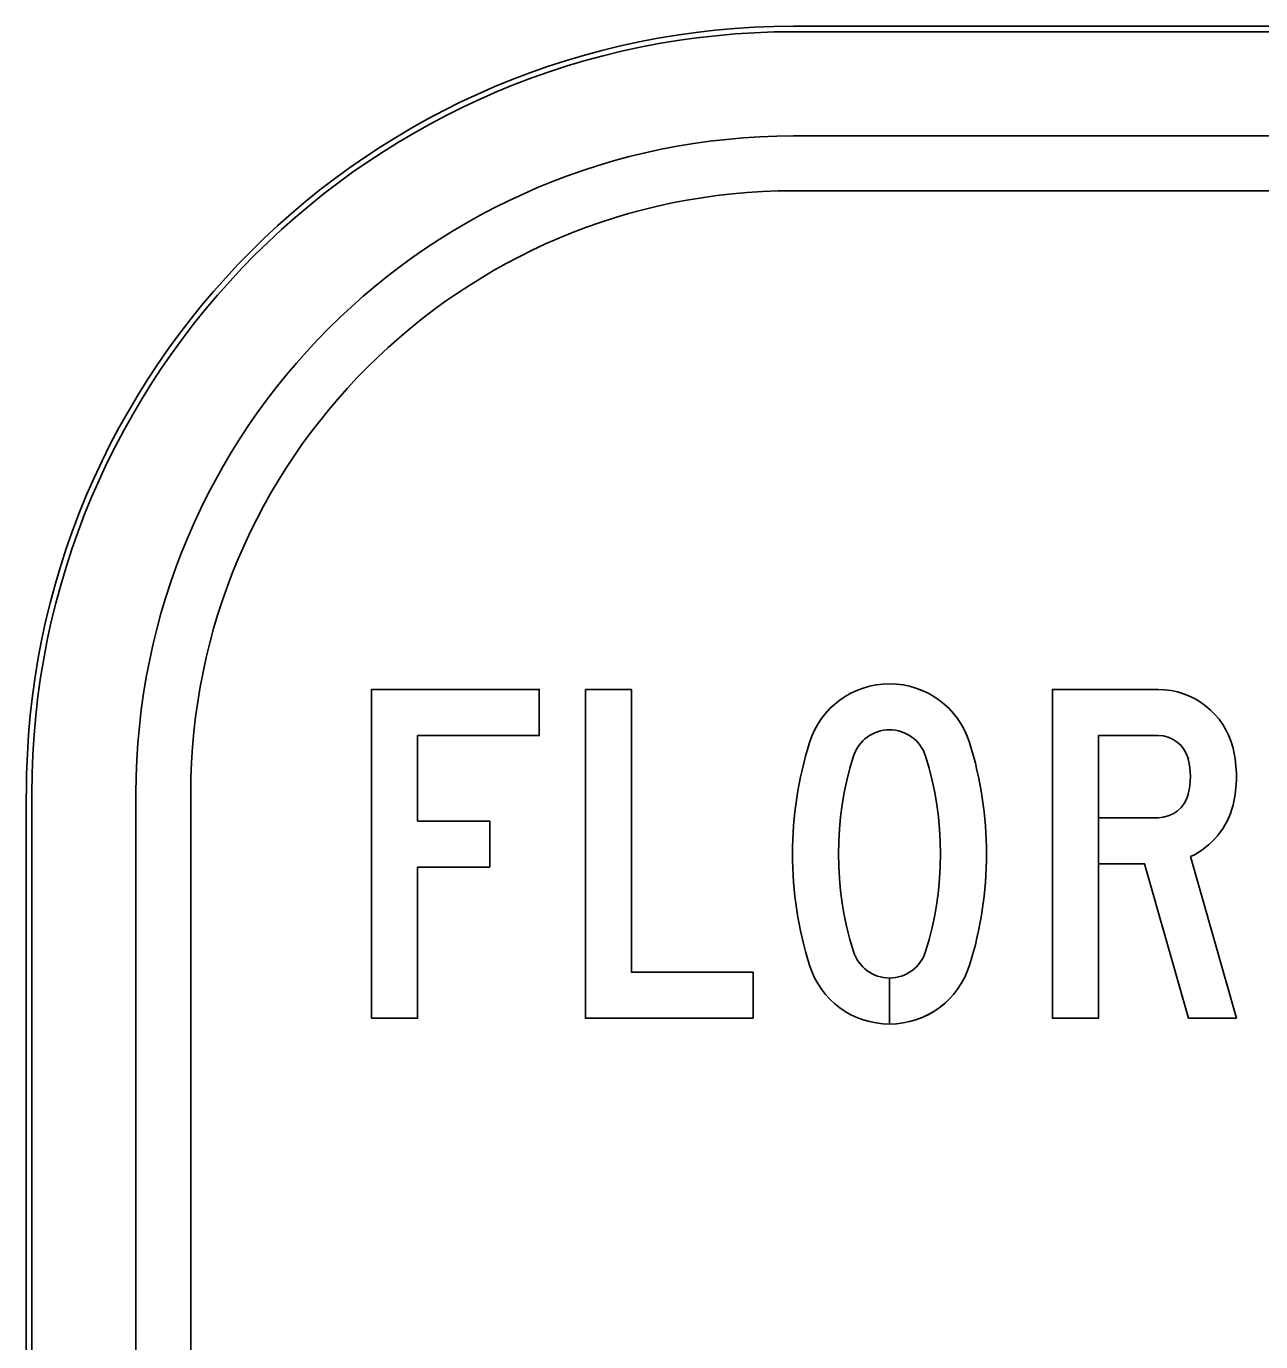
# Model space of a CAD drawing. Extents: x 0 to 770, y 0 to 495.
# Drawn here: x 635.78 to 652.57, y 117.78 to 135.66 of the extents above; entities that cross this region are included whole.
import ezdxf

# ---------------------------------------------------------------- set-up
doc = ezdxf.new("R2010")
doc.units = 0
for name, color, linetype in [('GSBWFill', 7, 'Continuous'), ('GSColorFill', 7, 'Continuous'), ('GSOutline', 7, 'Continuous')]:
    doc.layers.add(name, color=color, linetype=linetype)

msp = doc.modelspace()

# ---------------------------------------------------------------- linework, layer by layer
at = {"layer": 'GSBWFill'}
for p, q in [((687.955, 135.665), (646.215, 135.665)), ((687.955, 134.174), (646.215, 134.174)), ((646.215, 133.429), (687.955, 133.429)), ((635.779, 125.23), (635.779, 74.545)), ((637.27, 125.23), (637.27, 74.545)), ((638.016, 74.545), (638.016, 125.23)), ((651.17, 124.902), (651.17, 124.902)), ((647.519, 122.722), (647.519, 122.096)), ((647.519, 122.096), (647.519, 122.722))]:
    msp.add_line(p, q, dxfattribs=at)
for points in [[(641.101, 124.231), (642.081, 124.231), (642.081, 124.857), (641.101, 124.857), (641.101, 126.02), (642.756, 126.02), (642.756, 126.646), (640.475, 126.646), (640.475, 122.174), (641.101, 122.174)], [(643.382, 126.646), (644.008, 126.646), (644.008, 122.8), (645.663, 122.8), (645.663, 122.174), (643.382, 122.174)]]:
    msp.add_lwpolyline(points, close=True, dxfattribs=at)
for points in [[(651.17, 126.02), (650.359, 126.02), (650.359, 122.174), (649.733, 122.174), (649.733, 126.646), (651.17, 126.646)], [(651.611, 124.373), (652.237, 122.174), (651.586, 122.174), (650.988, 124.276), (650.359, 124.276), (650.359, 124.902), (651.17, 124.902)]]:
    msp.add_lwpolyline(points, dxfattribs=at)
for centre, radius, start, end in [((646.215, 125.23), 10.435, 90, 180), ((646.215, 125.23), 8.944, 90, 180), ((646.215, 125.23), 8.199, 90, 180), ((647.519, 125.584), 1.14, 17.3283, 162.6717), ((651.17, 125.595), 1.051, 13.8865, 90), ((647.519, 125.584), 0.514, 17.3283, 162.6717), ((651.17, 125.595), 0.425, 13.8865, 90), ((651.281, 124.41), 5.082, 162.6717, 197.3283), ((643.756, 124.41), 5.082, 342.6717, 17.3283), ((650.627, 125.461), 1.61, 346.1135, 13.8865), ((651.281, 124.41), 4.456, 162.6717, 197.3283), ((643.756, 124.41), 4.456, 342.6717, 17.3283), ((650.627, 125.461), 0.984, 346.1135, 13.8865), ((651.17, 125.327), 0.425, 270, 346.1135), ((651.17, 125.327), 1.051, 294.8221, 346.1135), ((647.519, 123.236), 0.514, 197.3283, 270), ((647.519, 123.236), 0.514, 270.0249, 342.6717), ((647.519, 123.236), 1.14, 197.3283, 270), ((647.519, 123.236), 1.14, 270.0112, 342.6717)]:
    msp.add_arc(centre, radius, start, end, dxfattribs=at)
at = {"layer": 'GSColorFill'}
for p, q in [((687.955, 135.665), (646.215, 135.665)), ((687.955, 135.665), (646.215, 135.665)), ((646.215, 135.59), (687.955, 135.59)), ((687.955, 134.174), (646.215, 134.174)), ((646.215, 133.429), (687.955, 133.429)), ((635.779, 125.23), (635.779, 74.545)), ((635.779, 125.23), (635.779, 74.545)), ((635.854, 74.545), (635.854, 125.23)), ((637.27, 125.23), (637.27, 74.545)), ((638.016, 74.545), (638.016, 125.23)), ((651.17, 124.902), (651.17, 124.902)), ((647.519, 122.722), (647.519, 122.096)), ((647.519, 122.096), (647.519, 122.722))]:
    msp.add_line(p, q, dxfattribs=at)
for points in [[(641.101, 124.231), (642.081, 124.231), (642.081, 124.857), (641.101, 124.857), (641.101, 126.02), (642.756, 126.02), (642.756, 126.646), (640.475, 126.646), (640.475, 122.174), (641.101, 122.174)], [(643.382, 126.646), (644.008, 126.646), (644.008, 122.8), (645.663, 122.8), (645.663, 122.174), (643.382, 122.174)]]:
    msp.add_lwpolyline(points, close=True, dxfattribs=at)
for points in [[(651.17, 126.02), (650.359, 126.02), (650.359, 122.174), (649.733, 122.174), (649.733, 126.646), (651.17, 126.646)], [(651.611, 124.373), (652.237, 122.174), (651.586, 122.174), (650.988, 124.276), (650.359, 124.276), (650.359, 124.902), (651.17, 124.902)]]:
    msp.add_lwpolyline(points, dxfattribs=at)
for centre, radius, start, end in [((646.215, 125.23), 10.435, 90, 180), ((646.215, 125.23), 10.435, 90, 180), ((646.215, 125.23), 10.361, 90, 180), ((646.215, 125.23), 8.944, 90, 180), ((646.215, 125.23), 8.199, 90, 180), ((647.519, 125.584), 1.14, 17.3283, 162.6717), ((651.17, 125.595), 1.051, 13.8865, 90), ((647.519, 125.584), 0.514, 17.3283, 162.6717), ((651.17, 125.595), 0.425, 13.8865, 90), ((651.281, 124.41), 5.082, 162.6717, 197.3283), ((643.756, 124.41), 5.082, 342.6717, 17.3283), ((650.627, 125.461), 1.61, 346.1135, 13.8865), ((651.281, 124.41), 4.456, 162.6717, 197.3283), ((643.756, 124.41), 4.456, 342.6717, 17.3283), ((650.627, 125.461), 0.984, 346.1135, 13.8865), ((651.17, 125.327), 0.425, 270, 346.1135), ((651.17, 125.327), 1.051, 294.8221, 346.1135), ((647.519, 123.236), 0.514, 197.3283, 270), ((647.519, 123.236), 0.514, 270.0249, 342.6717), ((647.519, 123.236), 1.14, 197.3283, 270), ((647.519, 123.236), 1.14, 270.0112, 342.6717)]:
    msp.add_arc(centre, radius, start, end, dxfattribs=at)
at = {"layer": 'GSOutline'}
for p, q in [((687.955, 135.665), (646.215, 135.665)), ((687.955, 134.174), (646.215, 134.174)), ((687.955, 133.429), (646.215, 133.429)), ((651.17, 126.646), (649.733, 126.646)), ((651.17, 126.02), (651.17, 126.02)), ((635.779, 125.23), (635.779, 74.545)), ((637.27, 125.23), (637.27, 74.545)), ((638.016, 125.23), (638.016, 74.545))]:
    msp.add_line(p, q, dxfattribs=at)
for points in [[(641.101, 124.231), (642.081, 124.231), (642.081, 124.857), (641.101, 124.857), (641.101, 126.02), (642.756, 126.02), (642.756, 126.646), (640.475, 126.646), (640.475, 122.174), (641.101, 122.174)], [(643.382, 126.646), (644.008, 126.646), (644.008, 122.8), (645.663, 122.8), (645.663, 122.174), (643.382, 122.174)]]:
    msp.add_lwpolyline(points, close=True, dxfattribs=at)
for points in [[(649.733, 126.646), (649.733, 122.174), (650.359, 122.174), (650.359, 124.276), (650.988, 124.276), (651.586, 122.174), (652.237, 122.174), (651.611, 124.373)], [(651.17, 126.02), (650.359, 126.02), (650.359, 124.902), (651.17, 124.902)]]:
    msp.add_lwpolyline(points, dxfattribs=at)
for centre, radius, start, end in [((646.215, 125.23), 10.435, 90, 180), ((646.215, 125.23), 8.944, 90, 180), ((646.215, 125.23), 8.199, 90, 180), ((647.519, 125.584), 1.14, 17.3283, 162.6717), ((651.17, 125.595), 1.051, 13.8865, 90), ((647.519, 125.584), 0.514, 17.3283, 162.6717), ((651.17, 125.595), 0.425, 13.8865, 90), ((651.281, 124.41), 5.082, 162.6717, 197.3283), ((643.756, 124.41), 5.082, 342.6717, 17.3283), ((650.627, 125.461), 1.61, 346.1135, 13.8865), ((651.281, 124.41), 4.456, 162.6717, 197.3283), ((643.756, 124.41), 4.456, 342.6717, 17.3283), ((650.627, 125.461), 0.984, 346.1135, 13.8865), ((651.17, 125.327), 0.425, 270, 346.1135), ((651.17, 125.327), 1.051, 294.8221, 346.1135), ((647.519, 123.236), 0.514, 197.3283, 342.6717), ((647.519, 123.236), 1.14, 197.3283, 342.6717)]:
    msp.add_arc(centre, radius, start, end, dxfattribs=at)

doc.saveas('drawing.dxf')
